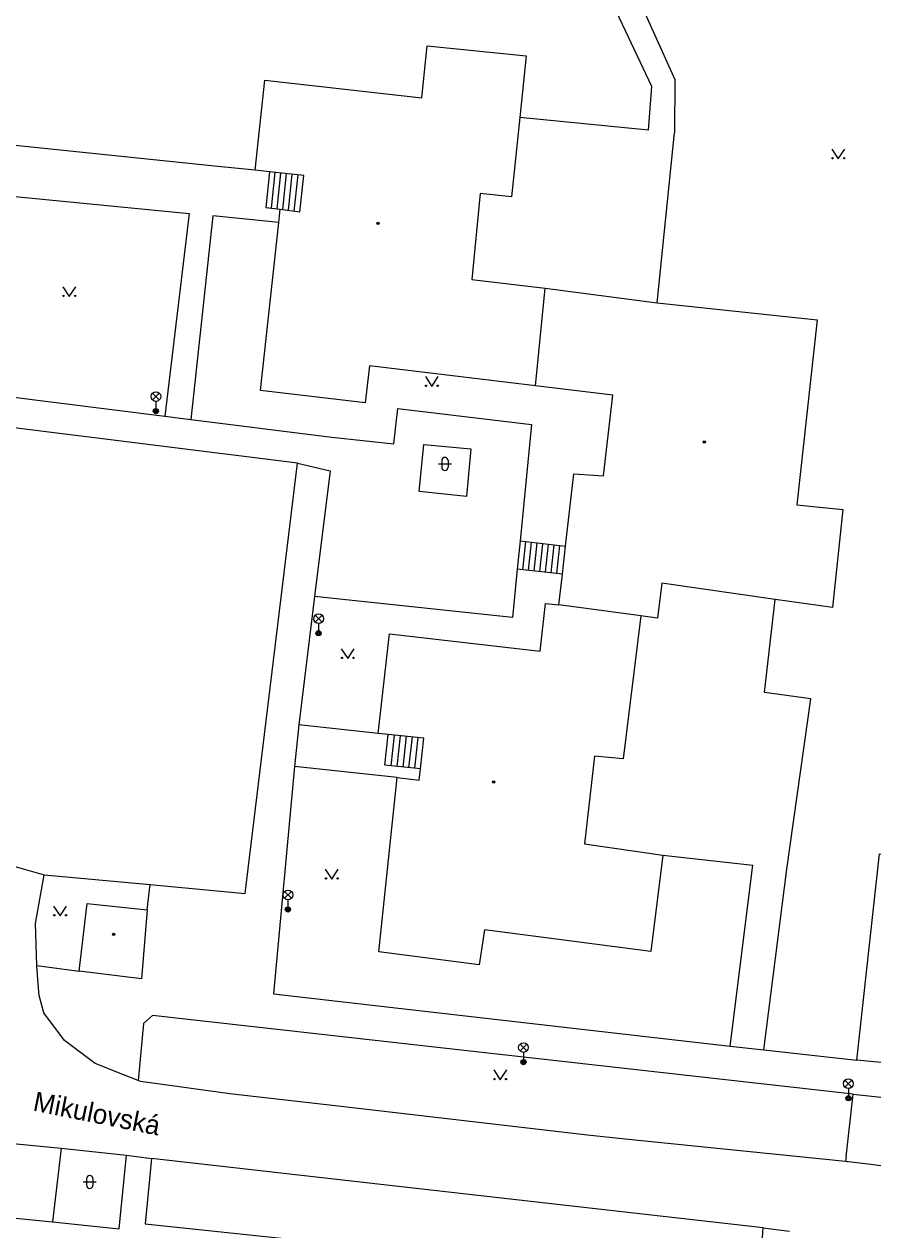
# Model space of a CAD drawing. Extents: x -595546 to -593986, y -1160845 to -1159202.
# Drawn here: x -594057 to -593990.8, y -1160066.9 to -1159973.7 of the extents above; entities that cross this region are included whole.
import ezdxf

# ---------------------------------------------------------------- set-up
doc = ezdxf.new("R2010")
doc.units = 0
for name, color, linetype in [('Level 33', 7, 'Continuous'), ('Level 36', 7, 'Continuous'), ('Level 39', 7, 'Continuous'), ('Nazvy ulic', 7, 'Continuous'), ('Specificka linie pasportu komunikaci', 7, 'Continuous'), ('TM - budovy zdene_ betonove - VP', 7, 'Continuous'), ('TM - chodniky - VP', 7, 'Continuous'), ('TM - komunikace - VP', 7, 'Continuous'), ('TM - rozhrani ploch obecne - VP', 7, 'Continuous'), ('TM - schody - VP', 7, 'Continuous')]:
    doc.layers.add(name, color=color, linetype=linetype)

msp = doc.modelspace()

# ---------------------------------------------------------------- linework, layer by layer
at = {"layer": 'Level 33'}
for p, q in [((-594047.125, -1160002.75), (-594046.595, -1160002.22)), ((-594047.125, -1160002.22), (-594046.595, -1160002.75)), ((-594046.86, -1160002.86), (-594046.86, -1160003.61)), ((-594034.555, -1160019.91), (-594034.025, -1160019.38)), ((-594034.555, -1160019.38), (-594034.025, -1160019.91)), ((-594034.29, -1160020.02), (-594034.29, -1160020.77)), ((-594036.925, -1160041.24), (-594036.395, -1160040.71)), ((-594036.925, -1160040.71), (-594036.395, -1160041.24)), ((-594036.66, -1160041.35), (-594036.66, -1160042.1)), ((-594018.725, -1160053.03), (-594018.195, -1160052.5)), ((-594018.725, -1160052.5), (-594018.195, -1160053.03)), ((-594018.46, -1160053.14), (-594018.46, -1160053.89)), ((-593993.615, -1160055.82), (-593993.085, -1160055.29)), ((-593993.615, -1160055.29), (-593993.085, -1160055.82)), ((-593993.35, -1160055.93), (-593993.35, -1160056.68))]:
    msp.add_line(p, q, dxfattribs=at)
for centre, radius in [((-594046.86, -1160002.485), 0.375), ((-594046.86, -1160003.61), 0.2), ((-594046.86, -1160003.61), 0.145), ((-594046.86, -1160003.61), 0.0876), ((-594034.29, -1160019.645), 0.375), ((-594034.29, -1160020.77), 0.2), ((-594034.29, -1160020.77), 0.145), ((-594034.29, -1160020.77), 0.0876), ((-594036.66, -1160040.975), 0.375), ((-594036.66, -1160042.1), 0.2), ((-594036.66, -1160042.1), 0.145), ((-594036.66, -1160042.1), 0.0876), ((-594018.46, -1160052.765), 0.375), ((-594018.46, -1160053.89), 0.2), ((-594018.46, -1160053.89), 0.145), ((-594018.46, -1160053.89), 0.0876), ((-593993.35, -1160055.555), 0.375), ((-593993.35, -1160056.68), 0.2), ((-593993.35, -1160056.68), 0.145), ((-593993.35, -1160056.68), 0.0876)]:
    msp.add_circle(centre, radius, dxfattribs=at)
at = {"layer": 'Level 36'}
for p, q in [((-594025.026, -1160007.686), (-594024.026, -1160007.686)), ((-594024.776, -1160007.436), (-594024.776, -1160007.936)), ((-594024.276, -1160007.436), (-594024.276, -1160007.936)), ((-594052.476, -1160063.146), (-594051.476, -1160063.146)), ((-594052.226, -1160062.896), (-594052.226, -1160063.396)), ((-594051.726, -1160062.896), (-594051.726, -1160063.396))]:
    msp.add_line(p, q, dxfattribs=at)
for points in [[(-593994.63, -1159983.38), (-593994.13, -1159984.13), (-593993.63, -1159983.38)], [(-594054.05, -1159994.01), (-594053.55, -1159994.76), (-594053.05, -1159994.01)], [(-594026.04, -1160000.95), (-594025.54, -1160001.7), (-594025.04, -1160000.95)], [(-594032.54, -1160021.97), (-594032.04, -1160022.72), (-594031.54, -1160021.97)], [(-594033.77, -1160039), (-594033.27, -1160039.75), (-594032.77, -1160039)], [(-594054.76, -1160041.85), (-594054.26, -1160042.6), (-594053.76, -1160041.85)], [(-594020.75, -1160054.5), (-594020.25, -1160055.25), (-594019.75, -1160054.5)]]:
    msp.add_lwpolyline(points, dxfattribs=at)
for centre in [(-593994.58, -1159984.08), (-593993.681, -1159984.08), (-594054, -1159994.71), (-594053.101, -1159994.71), (-594025.99, -1160001.65), (-594025.091, -1160001.65), (-594032.49, -1160022.67), (-594031.591, -1160022.67), (-594033.72, -1160039.7), (-594032.821, -1160039.7), (-594054.71, -1160042.55), (-594053.811, -1160042.55), (-594020.7, -1160055.2), (-594019.801, -1160055.2)]:
    msp.add_circle(centre, 0.05, dxfattribs=at)
for centre, start, end in [((-594024.526, -1160007.436), 0, 180), ((-594024.526, -1160007.936), 180, 0), ((-594051.976, -1160062.896), 0, 180), ((-594051.976, -1160063.396), 180, 0)]:
    msp.add_arc(centre, 0.25, start, end, dxfattribs=at)
at = {"layer": 'Level 39'}
for centre, radius in [((-594029.71, -1159989.11), 0.09), ((-594029.71, -1159989.11), 0.0398), ((-594004.49, -1160006), 0.09), ((-594004.49, -1160006), 0.0398), ((-594020.75, -1160032.26), 0.09), ((-594020.75, -1160032.26), 0.0398), ((-594050.13, -1160044.02), 0.09), ((-594050.13, -1160044.02), 0.0398)]:
    msp.add_circle(centre, radius, dxfattribs=at)
at = {"layer": 'Specificka linie pasportu komunikaci'}
for points in [[(-594035.92, -1160007.64), (-594033.39, -1160008.23)], [(-594033.39, -1160008.23), (-594034.61, -1160017.92)], [(-594035.81, -1160027.85), (-594036.14, -1160031.05)], [(-594036.14, -1160031.05), (-594037.77, -1160048.62)], [(-594061.66, -1160037.67), (-594055.5, -1160039.42)], [(-594048.23, -1160055.31), (-594049.42, -1160054.84), (-594051.55, -1160053.99), (-594053.91, -1160052.21), (-594055.53, -1160050.08), (-594055.88, -1160048.74), (-594055.98, -1160047.54), (-594056.07, -1160046.43)], [(-594002.5, -1160052.66), (-593999.88, -1160052.95)], [(-594048.21, -1160055.05), (-594048.23, -1160055.31)], [(-594032.77, -1160057.3), (-594041.14, -1160056.33), (-594048.06, -1160055.38), (-594048.23, -1160055.31)], [(-593992.98, -1160056.36), (-593990.841, -1160056.604)], [(-593993.57, -1160061.58), (-594010.59, -1160059.84), (-594013.52, -1160059.54), (-594032.77, -1160057.3)], [(-593999.95, -1160066.69), (-594047.2, -1160061.33)], [(-593993.53, -1160061.2), (-593993.57, -1160061.58)], [(-593990.841, -1160061.893), (-593991.82, -1160061.78), (-593993.36, -1160061.6), (-593993.45, -1160061.59), (-593993.57, -1160061.58)]]:
    msp.add_lwpolyline(points, dxfattribs=at)
at = {"layer": 'TM - budovy zdene_ betonove - VP'}
for points in [[(-594026.31, -1159979.42), (-594025.91, -1159975.39)], [(-594025.91, -1159975.39), (-594018.25, -1159976.16)], [(-594018.25, -1159976.16), (-594018.74, -1159980.93)], [(-594039.2, -1159985.01), (-594038.44, -1159978.06)], [(-594038.44, -1159978.06), (-594026.31, -1159979.42)], [(-594018.74, -1159980.93), (-594019.38, -1159987.07)], [(-594038.08, -1159985.13), (-594039.2, -1159985.01)], [(-594035.44, -1159985.4), (-594038.08, -1159985.13)], [(-594035.73, -1159988.21), (-594035.44, -1159985.4)], [(-594021.81, -1159986.81), (-594022.44, -1159993.44)], [(-594019.38, -1159987.07), (-594021.81, -1159986.81)], [(-594037.37, -1159989.03), (-594037.27, -1159988.02)], [(-594037.27, -1159988.02), (-594035.73, -1159988.21)], [(-594038.77, -1160002.02), (-594037.37, -1159989.03)], [(-594022.44, -1159993.44), (-594016.78, -1159994.12)], [(-594017.53, -1160001.66), (-594016.78, -1159994.12)], [(-594016.78, -1159994.12), (-594008.14, -1159995.24)], [(-594008.14, -1159995.24), (-593995.77, -1159996.57)], [(-593995.77, -1159996.57), (-593997.34, -1160010.84)], [(-594030.35, -1160000.11), (-594030.7, -1160002.98)], [(-594017.53, -1160001.66), (-594030.35, -1160000.11)], [(-594030.7, -1160002.98), (-594038.77, -1160002.02)], [(-594011.56, -1160002.38), (-594017.53, -1160001.66)], [(-594012.27, -1160008.61), (-594011.56, -1160002.38)], [(-594015.2, -1160014.05), (-594014.56, -1160008.45)], [(-594014.56, -1160008.45), (-594012.27, -1160008.61)], [(-593997.34, -1160010.84), (-593993.77, -1160011.21)], [(-593993.77, -1160011.21), (-593994.57, -1160018.78)], [(-594015.45, -1160016.21), (-594015.2, -1160014.05)], [(-594015.72, -1160018.58), (-594015.45, -1160016.21)], [(-594007.76, -1160016.91), (-594008.11, -1160019.6)], [(-593999.02, -1160018.15), (-594007.76, -1160016.91)], [(-594017.16, -1160022.16), (-594016.76, -1160018.46)], [(-594016.76, -1160018.46), (-594015.72, -1160018.58)], [(-594009.4, -1160019.43), (-594015.72, -1160018.58)], [(-593994.57, -1160018.78), (-593999.02, -1160018.15)], [(-594009.4, -1160019.43), (-594010.76, -1160030.47)], [(-594008.11, -1160019.6), (-594009.4, -1160019.43)], [(-594029.68, -1160028.5), (-594028.81, -1160020.8)], [(-594028.81, -1160020.8), (-594017.16, -1160022.16)], [(-594028.91, -1160028.58), (-594029.68, -1160028.5)], [(-594026.15, -1160028.87), (-594028.91, -1160028.58)], [(-594026.41, -1160031.25), (-594026.15, -1160028.87)], [(-594012.98, -1160030.26), (-594013.75, -1160037.04)], [(-594010.76, -1160030.47), (-594012.98, -1160030.26)], [(-594029.64, -1160045.38), (-594028.22, -1160031.92)], [(-594028.22, -1160031.92), (-594026.51, -1160032.11)], [(-594026.51, -1160032.11), (-594026.41, -1160031.25)], [(-594013.75, -1160037.04), (-594007.7, -1160037.9)], [(-594007.7, -1160037.9), (-594008.63, -1160045.34)], [(-593992.69, -1160053.73), (-593990.96, -1160037.81)], [(-593990.96, -1160037.81), (-593990.841, -1160037.823)], [(-594052.8, -1160046.87), (-594052.17, -1160041.63)], [(-594052.17, -1160041.63), (-594047.54, -1160042.13)], [(-594047.54, -1160042.13), (-594047.97, -1160047.45)], [(-594021.48, -1160043.68), (-594021.88, -1160046.37)], [(-594008.63, -1160045.34), (-594021.48, -1160043.68)], [(-594021.88, -1160046.37), (-594029.64, -1160045.38)], [(-594047.97, -1160047.45), (-594052.8, -1160046.87)], [(-593990.841, -1160053.931), (-593992.69, -1160053.73)]]:
    msp.add_lwpolyline(points, dxfattribs=at)
at = {"layer": 'TM - chodniky - VP'}
for points in [[(-594008.53, -1159978.53), (-594014.2, -1159966.53)], [(-594011.78, -1159966.86), (-594006.76, -1159978)], [(-594008.79, -1159981.92), (-594008.53, -1159978.53)], [(-594006.76, -1159978), (-594006.8, -1159982.12)], [(-594008.79, -1159981.92), (-594018.74, -1159980.93)], [(-594008.14, -1159995.24), (-594006.8, -1159982.12)], [(-594042.08, -1159984.71), (-594060.48, -1159982.8)], [(-594039.2, -1159985.01), (-594042.08, -1159984.71)], [(-594060.92, -1159986.73), (-594044.28, -1159988.35)], [(-594044.28, -1159988.35), (-594046.16, -1160004)], [(-594042.46, -1159988.53), (-594044.15, -1160004.25)], [(-594037.37, -1159989.03), (-594042.46, -1159988.53)], [(-594062.78, -1160001.92), (-594046.16, -1160004)], [(-594028.47, -1160006.15), (-594028.16, -1160003.4)], [(-594028.16, -1160003.4), (-594017.83, -1160004.65)], [(-594044.15, -1160004.25), (-594033.26, -1160005.62)], [(-594017.83, -1160004.65), (-594018.72, -1160013.64)], [(-594033.26, -1160005.62), (-594028.47, -1160006.15)], [(-594026.53, -1160009.83), (-594026.15, -1160006.2)], [(-594026.15, -1160006.2), (-594022.52, -1160006.52)], [(-594022.52, -1160006.52), (-594022.86, -1160010.2)], [(-594022.86, -1160010.2), (-594026.53, -1160009.83)], [(-594018.72, -1160013.64), (-594015.2, -1160014.05)], [(-594018.94, -1160015.81), (-594019.31, -1160019.56)], [(-594015.45, -1160016.21), (-594018.94, -1160015.81)], [(-594034.61, -1160017.92), (-594035.81, -1160027.85)], [(-594019.31, -1160019.56), (-594034.61, -1160017.92)], [(-593999.84, -1160025.34), (-593999.02, -1160018.15)], [(-593996.26, -1160025.83), (-593999.84, -1160025.34)], [(-593998.12, -1160038.99), (-593996.26, -1160025.83)], [(-594029.68, -1160028.5), (-594035.81, -1160027.85)], [(-594028.22, -1160031.92), (-594036.14, -1160031.05)], [(-594007.7, -1160037.9), (-594000.73, -1160038.68)], [(-594002.5, -1160052.66), (-594000.73, -1160038.68)], [(-593999.88, -1160052.95), (-593998.12, -1160038.99)], [(-594047.54, -1160042.13), (-594047.3, -1160040.18)], [(-594056.07, -1160046.43), (-594052.8, -1160046.87)], [(-594037.77, -1160048.62), (-594002.5, -1160052.66)], [(-594047.11, -1160050.29), (-594047.81, -1160050.9)], [(-593992.98, -1160056.36), (-594047.11, -1160050.29)], [(-594047.81, -1160050.9), (-594048.21, -1160055.05)], [(-593999.88, -1160052.95), (-593992.69, -1160053.73)], [(-593993.53, -1160061.2), (-593992.98, -1160056.36)], [(-594049.7, -1160066.76), (-594049.13, -1160061.07)], [(-594069.8, -1160064.74), (-594054.84, -1160066.24)], [(-594054.84, -1160066.24), (-594049.7, -1160066.76)]]:
    msp.add_lwpolyline(points, dxfattribs=at)
at = {"layer": 'TM - komunikace - VP'}
for points in [[(-594035.92, -1160007.64), (-594057.82, -1160004.9)], [(-594039.95, -1160040.87), (-594035.92, -1160007.64)], [(-594056.17, -1160043.19), (-594055.5, -1160039.42)], [(-594055.5, -1160039.42), (-594047.3, -1160040.18)], [(-594047.3, -1160040.18), (-594039.95, -1160040.87)], [(-594056.07, -1160046.43), (-594056.17, -1160043.19)], [(-594064.29, -1160059.56), (-594054.19, -1160060.54)], [(-594054.19, -1160060.54), (-594049.13, -1160061.07)], [(-594049.13, -1160061.07), (-594047.2, -1160061.33)], [(-594047.2, -1160061.33), (-594047.69, -1160066.39)], [(-594047.69, -1160066.39), (-594000.24, -1160071.37)], [(-594000.24, -1160071.37), (-593999.95, -1160066.69)], [(-593999.95, -1160066.69), (-593997.9, -1160066.94)]]:
    msp.add_lwpolyline(points, dxfattribs=at)
at = {"layer": 'TM - rozhrani ploch obecne - VP'}
for points in [[(-594038.08, -1159985.13), (-594038.37, -1159987.89), (-594037.27, -1159988.02)], [(-594046.16, -1160004), (-594044.15, -1160004.25)], [(-594018.72, -1160013.64), (-594018.94, -1160015.81)], [(-594026.41, -1160031.25), (-594029.16, -1160030.95), (-594028.91, -1160028.58)], [(-594054.19, -1160060.54), (-594054.84, -1160066.24)]]:
    msp.add_lwpolyline(points, dxfattribs=at)
at = {"layer": 'TM - schody - VP'}
for points in [[(-594037.93, -1159987.94), (-594037.64, -1159985.18)], [(-594037.49, -1159987.99), (-594037.2, -1159985.22)], [(-594037.05, -1159988.05), (-594036.76, -1159985.27)], [(-594036.61, -1159988.1), (-594036.32, -1159985.31)], [(-594036.17, -1159988.16), (-594035.88, -1159985.36)], [(-594018.5, -1160015.86), (-594018.28, -1160013.69)], [(-594018.06, -1160015.91), (-594017.84, -1160013.74)], [(-594017.63, -1160015.96), (-594017.4, -1160013.79)], [(-594017.19, -1160016.01), (-594016.96, -1160013.85)], [(-594016.76, -1160016.06), (-594016.52, -1160013.9)], [(-594016.32, -1160016.11), (-594016.08, -1160013.95)], [(-594015.88, -1160016.16), (-594015.64, -1160014)], [(-594028.45, -1160028.63), (-594028.7, -1160031)], [(-594027.99, -1160028.68), (-594028.24, -1160031.05)], [(-594027.53, -1160028.72), (-594027.79, -1160031.1)], [(-594027.07, -1160028.77), (-594027.33, -1160031.15)], [(-594026.61, -1160028.82), (-594026.87, -1160031.2)]]:
    msp.add_lwpolyline(points, dxfattribs=at)

# ---------------------------------------------------------------- texts
at = {"layer": 'Nazvy ulic'}
msp.add_text('Mikulovská', height=1.5, rotation=348.73777, dxfattribs=at).set_placement((-594056.428, -1160057.626))

doc.saveas('drawing.dxf')
